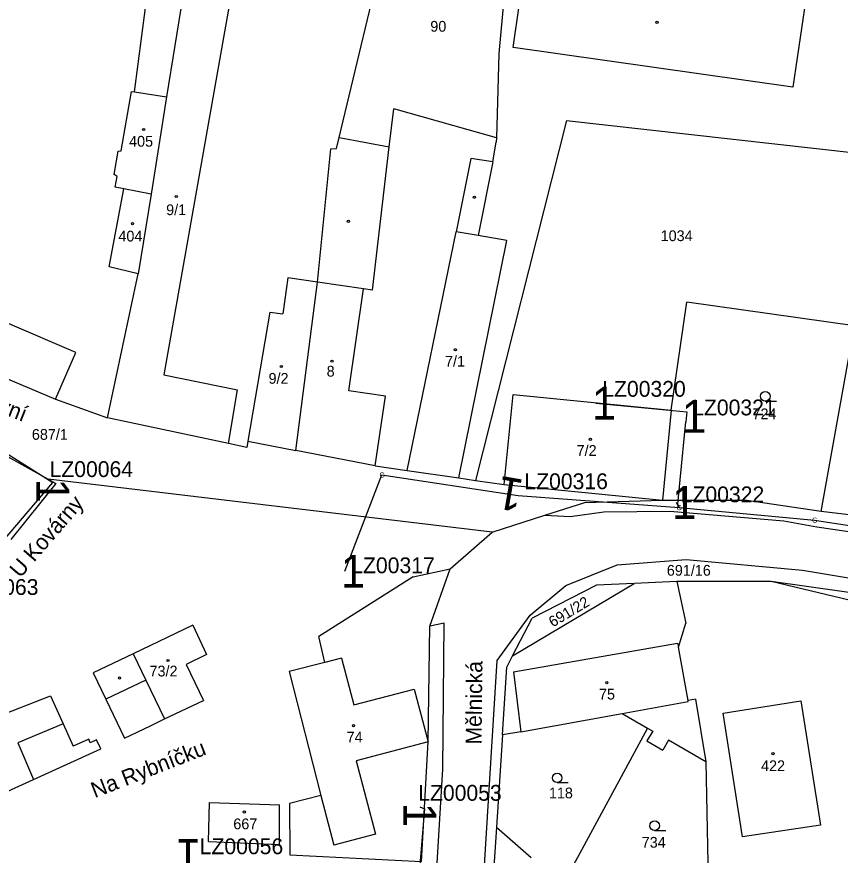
# Model space of a CAD drawing. Extents: x -738131 to -734179, y -1033447 to -1030078.
# Drawn here: x -736178.6 to -736048.4, y -1031989.3 to -1031856.8 of the extents above; entities that cross this region are included whole.
import ezdxf

# ---------------------------------------------------------------- set-up
doc = ezdxf.new("R2010")
doc.units = 0
for name, color, linetype in [('ftf_2010', 7, 'Continuous'), ('ftf_2050', 7, 'Continuous'), ('ftf_3010', 7, 'Continuous'), ('ftf_3010_ftf_3010_gtda_3015_gtda_3015_1', 7, 'Continuous'), ('ftf_3240', 7, 'Continuous'), ('ftf_nu', 7, 'Continuous'), ('Vrstva 1', 7, 'Continuous'), ('Vrstva 2', 7, 'Continuous'), ('Vrstva 3', 7, 'Continuous'), ('Vrstva 4', 7, 'Continuous'), ('Vrstva 5', 7, 'Continuous')]:
    doc.layers.add(name, color=color, linetype=linetype)

msp = doc.modelspace()

# ---------------------------------------------------------------- linework, layer by layer
at = {"layer": 'ftf_2010'}
for points in [[(-736086.98, -1031917.85), (-736072.62, -1031919.24), (-736072.76, -1031920.79)], [(-736073.84, -1031934.37), (-736074.04, -1031933.82), (-736073.68, -1031929.98), (-736072.76, -1031920.79)], [(-736074.3, -1031933.57), (-736073.84, -1031934.37)], [(-736114.84, -1031981.68), (-736114.08, -1031982.02), (-736115.47, -1031998.44), (-736116.17, -1032017.08), (-736116.74, -1032017.75)]]:
    msp.add_lwpolyline(points, dxfattribs=at)
at = {"layer": 'ftf_2050'}
for points in [[(-736221.59, -1031905.18), (-736206.01, -1031910.86), (-736195.95, -1031915.84), (-736172.85, -1031930.42)], [(-736126.67, -1031944.44), (-736120.81, -1031929.21), (-736099.29, -1031932.46)], [(-736188.52, -1031948.75), (-736172.85, -1031930.42)], [(-736099.29, -1031932.46), (-736073.84, -1031934.37), (-736052.41, -1031936.35), (-736040.65, -1031938.16)]]:
    msp.add_lwpolyline(points, dxfattribs=at)
at = {"layer": 'Vrstva 1'}
for points in [[(-736159.95, -1031868.66), (-736155.88, -1031837.6)], [(-736127.57, -1031875.87), (-736119.92, -1031843.95)], [(-736100.91, -1031847.16), (-736102.31, -1031862.56)], [(-736152.25, -1031853.12), (-736154.86, -1031869.43)], [(-736102.31, -1031862.56), (-736102.72, -1031875.89)], [(-736162.03, -1031877.96), (-736160.41, -1031868.59)], [(-736160.41, -1031868.59), (-736159.95, -1031868.66)], [(-736159.95, -1031868.66), (-736154.86, -1031869.43)], [(-736154.86, -1031869.43), (-736157.33, -1031884.82)], [(-736119.66, -1031877.33), (-736118.95, -1031871.3)], [(-736102.72, -1031875.89), (-736118.95, -1031871.3)], [(-736091.63, -1031873.17), (-736106.04, -1031930.07)], [(-736091.63, -1031873.17), (-736039.38, -1031879.01)], [(-736127.98, -1031877.58), (-736127.57, -1031875.87)], [(-736127.57, -1031875.87), (-736119.66, -1031877.33)], [(-736102.72, -1031875.89), (-736102.74, -1031876.61)], [(-736103.29, -1031879.73), (-736102.74, -1031876.61)], [(-736163.14, -1031881.71), (-736162.53, -1031878)], [(-736162.53, -1031878), (-736162.03, -1031877.96)], [(-736131.03, -1031898.72), (-736128.89, -1031877.66)], [(-736128.89, -1031877.66), (-736127.98, -1031877.58)], [(-736103.29, -1031879.73), (-736105.59, -1031891.36)], [(-736162.69, -1031882), (-736163.14, -1031881.71)], [(-736162.98, -1031883.71), (-736162.69, -1031882)], [(-736161.61, -1031883.98), (-736162.98, -1031883.71)], [(-736163.97, -1031896.3), (-736161.61, -1031883.98)], [(-736157.33, -1031884.82), (-736161.61, -1031883.98)], [(-736157.33, -1031884.82), (-736159.34, -1031897.39)], [(-736116.83, -1031928.5), (-736109.08, -1031890.76)], [(-736105.59, -1031891.36), (-736109.08, -1031890.76)], [(-736159.34, -1031897.39), (-736163.97, -1031896.3)], [(-736164.2, -1031920.19), (-736159.34, -1031897.39)], [(-736135.68, -1031898.04), (-736136.49, -1031903.72)], [(-736131.03, -1031898.72), (-736135.68, -1031898.04)], [(-736134.46, -1031925.34), (-736131.03, -1031898.72)], [(-736075.06, -1031918.95), (-736072.63, -1031901.91)], [(-736046.09, -1031905.66), (-736072.63, -1031901.91)], [(-736138.55, -1031903.48), (-736142.01, -1031923.89)], [(-736138.55, -1031903.48), (-736136.49, -1031903.72)], [(-736201.65, -1031904.92), (-736172.44, -1031917.24)], [(-736051.35, -1031934.99), (-736046.09, -1031905.66)], [(-736197.49, -1031916.62), (-736173.62, -1031929.88)], [(-736101.48, -1031930.73), (-736100.09, -1031916.5)], [(-736100.09, -1031916.5), (-736075.06, -1031918.95)], [(-736172.44, -1031917.24), (-736164.2, -1031920.19)], [(-736075.06, -1031918.95), (-736076.45, -1031933.18)], [(-736145.09, -1031924.26), (-736164.2, -1031920.19)], [(-736142.17, -1031924.88), (-736145.09, -1031924.26)], [(-736142.01, -1031923.89), (-736142.17, -1031924.88)], [(-736142.01, -1031923.89), (-736134.46, -1031925.34)], [(-736121.89, -1031927.77), (-736134.46, -1031925.34)], [(-736121.89, -1031927.77), (-736116.83, -1031928.5)], [(-736116.83, -1031928.5), (-736108.67, -1031929.69)], [(-736173.62, -1031929.88), (-736172.36, -1031930.58)], [(-736103.41, -1031938.24), (-736173.62, -1031929.88)], [(-736108.67, -1031929.69), (-736106.04, -1031930.07)], [(-736106.04, -1031930.07), (-736101.48, -1031930.73)], [(-736172.36, -1031930.58), (-736179.5, -1031939.42)], [(-736101.48, -1031930.73), (-736076.45, -1031933.18)], [(-736095.06, -1031935.58), (-736088.72, -1031933.57)], [(-736088.72, -1031933.57), (-736076.45, -1031933.18)], [(-736076.45, -1031933.18), (-736063.48, -1031933.22)], [(-736051.35, -1031934.99), (-736063.48, -1031933.22)], [(-736091.04, -1031935.77), (-736085.73, -1031935.04)], [(-736085.73, -1031935.04), (-736075.31, -1031934.91)], [(-736075.31, -1031934.91), (-736057.29, -1031936.48)], [(-736040.33, -1031936.33), (-736051.35, -1031934.99)], [(-736103.41, -1031938.24), (-736095.06, -1031935.58)], [(-736095.06, -1031935.58), (-736091.04, -1031935.77)], [(-736057.29, -1031936.48), (-736052.03, -1031937.42)], [(-736052.03, -1031937.42), (-736031.88, -1031940.38)], [(-736110.02, -1031944.06), (-736103.41, -1031938.24)], [(-736091.74, -1031946.71), (-736083.6, -1031943.41)], [(-736083.6, -1031943.41), (-736072.73, -1031942.58)], [(-736072.73, -1031942.58), (-736054.31, -1031944.25)], [(-736115.9, -1031945.3), (-736110.02, -1031944.06)], [(-736113.25, -1031953.13), (-736110.02, -1031944.06)], [(-736054.31, -1031944.25), (-736037.55, -1031947.08)], [(-736115.9, -1031945.3), (-736130.81, -1031954.77)], [(-736074.19, -1031946.06), (-736080.92, -1031946.36)], [(-736059.29, -1031946.04), (-736074.19, -1031946.06)], [(-736074.19, -1031946.06), (-736072.75, -1031952.65)], [(-736018.7, -1031951.81), (-736059.29, -1031946.04)], [(-736024.51, -1031954.37), (-736059.29, -1031946.04)], [(-736100.15, -1031957.82), (-736080.92, -1031946.36)], [(-736097.4, -1031951.36), (-736091.74, -1031946.71)], [(-736086.89, -1031946.63), (-736097.06, -1031951.83)], [(-736080.92, -1031946.36), (-736086.89, -1031946.63)], [(-736102.61, -1031958.54), (-736097.4, -1031951.36)], [(-736111, -1031952.62), (-736113.25, -1031953.13)], [(-736111.21, -1031975.73), (-736111, -1031952.62)], [(-736100.15, -1031957.82), (-736097.06, -1031951.83)], [(-736073.94, -1031956.46), (-736072.75, -1031952.65)], [(-736150.71, -1031952.98), (-736160.15, -1031957.49)], [(-736150.71, -1031952.98), (-736148.56, -1031957.58)], [(-736113.53, -1031971.42), (-736113.25, -1031953.13)], [(-736129.85, -1031958.86), (-736130.81, -1031954.77)], [(-736072.41, -1031964.87), (-736073.94, -1031956.46)], [(-736160.15, -1031957.49), (-736166.48, -1031960.51)], [(-736148.56, -1031957.58), (-736151.76, -1031959.16)], [(-736101.06, -1031959.58), (-736100.15, -1031957.82)], [(-736151.76, -1031959.16), (-736149.03, -1031964.88)], [(-736129.85, -1031958.86), (-736135.49, -1031960.28)], [(-736105.08, -1031998.62), (-736102.61, -1031958.54)], [(-736166.48, -1031960.51), (-736164.49, -1031964.68)], [(-736135.49, -1031960.28), (-736130.46, -1031979.89)], [(-736101.76, -1031970.32), (-736101.06, -1031959.58)], [(-736187.81, -1031969.8), (-736173.24, -1031964.11)], [(-736173.24, -1031964.11), (-736171.24, -1031968.54)], [(-736164.49, -1031964.68), (-736161.55, -1031970.84)], [(-736071.22, -1031964.67), (-736072.41, -1031964.87)], [(-736071.22, -1031964.67), (-736069.6, -1031974.56)], [(-736155.18, -1031967.79), (-736149.03, -1031964.88)], [(-736066.85, -1031966.85), (-736054.56, -1031964.9)], [(-736054.56, -1031964.9), (-736051.45, -1031984.59)], [(-736098.87, -1031969.85), (-736082.83, -1031966.93)], [(-736082.83, -1031966.93), (-736078.82, -1031969.25)], [(-736063.79, -1031986.44), (-736066.85, -1031966.85)], [(-736171.24, -1031968.54), (-736169.63, -1031972.1)], [(-736157.42, -1031968.87), (-736155.18, -1031967.79)], [(-736161.55, -1031970.84), (-736157.42, -1031968.87)], [(-736098.87, -1031969.85), (-736101.76, -1031970.32)], [(-736078.82, -1031969.25), (-736090.66, -1031991.05)], [(-736078, -1031969.71), (-736078.93, -1031971.26)], [(-736078.82, -1031969.25), (-736078, -1031969.71)], [(-736167.18, -1031971), (-736169.63, -1031972.1)], [(-736166.93, -1031971.54), (-736167.18, -1031971)], [(-736165.94, -1031971.09), (-736166.93, -1031971.54)], [(-736165.28, -1031972.53), (-736165.94, -1031971.09)], [(-736101.76, -1031970.32), (-736102.71, -1031984.89)], [(-736078.93, -1031971.26), (-736076.4, -1031972.72)], [(-736075.49, -1031971.16), (-736076.4, -1031972.72)], [(-736069.6, -1031974.56), (-736075.49, -1031971.16)], [(-736175.92, -1031977.36), (-736165.28, -1031972.53)], [(-736114.57, -1031990.34), (-736113.53, -1031971.42)], [(-736069.6, -1031974.56), (-736069.12, -1031998.59)], [(-736115.4, -1032045.63), (-736111.21, -1031975.73)], [(-736183.04, -1031980.59), (-736175.92, -1031977.36)], [(-736130.46, -1031979.89), (-736135.46, -1031981.18)], [(-736148.23, -1031987.14), (-736148.07, -1031980.99)], [(-736148.07, -1031980.99), (-736137.04, -1031981.36)], [(-736137.03, -1031987.64), (-736137.04, -1031981.36)], [(-736135.46, -1031981.18), (-736135.4, -1031989.28)], [(-736051.45, -1031984.59), (-736063.79, -1031986.44)], [(-736102.71, -1031984.89), (-736103.64, -1031999.03)], [(-736102.71, -1031984.89), (-736097.22, -1031989.7)], [(-736148.23, -1031987.14), (-736137.03, -1031987.64)], [(-736135.4, -1031989.28), (-736114.57, -1031990.34)]]:
    msp.add_lwpolyline(points, dxfattribs=at)
at = {"layer": 'Vrstva 3'}
for p, q in [((-736060.2, -1031917.53), (-736058.45, -1031917.53)), ((-736093.11, -1031977.86), (-736091.36, -1031977.86)), ((-736077.7, -1031985.41), (-736075.95, -1031985.41))]:
    msp.add_line(p, q, dxfattribs=at)
for centre in [(-736060.2, -1031916.78), (-736093.11, -1031977.11), (-736077.7, -1031984.66)]:
    msp.add_circle(centre, 0.75, dxfattribs=at)
at = {"layer": 'Vrstva 4'}
for points in [[(-736100.07, -1031861.61), (-736098.07, -1031847.64)], [(-736144.8, -1031854.02), (-736155.28, -1031913.38)], [(-736053.78, -1031853.91), (-736055.87, -1031867.89)], [(-736055.87, -1031867.89), (-736100.07, -1031861.61)], [(-736122.32, -1031900), (-736119.66, -1031877.33)], [(-736106.75, -1031879.19), (-736109.08, -1031890.76)], [(-736103.29, -1031879.73), (-736106.75, -1031879.19)], [(-736101.07, -1031892.12), (-736105.59, -1031891.36)], [(-736108.67, -1031929.69), (-736101.07, -1031892.12)], [(-736123.71, -1031899.79), (-736131.03, -1031898.72)], [(-736169.2, -1031909.85), (-736190.89, -1031900.59)], [(-736126.07, -1031915.91), (-736123.71, -1031899.79)], [(-736122.32, -1031900), (-736123.71, -1031899.79)], [(-736172.44, -1031917.24), (-736169.2, -1031909.85)], [(-736155.28, -1031913.38), (-736143.64, -1031915.76)], [(-736145.09, -1031924.26), (-736143.64, -1031915.76)], [(-736120.28, -1031916.76), (-736126.07, -1031915.91)], [(-736121.89, -1031927.77), (-736120.28, -1031916.76)], [(-736100.01, -1031960.33), (-736074.06, -1031955.78)], [(-736074.06, -1031955.78), (-736073.94, -1031956.46)], [(-736160.15, -1031957.49), (-736158.14, -1031961.65)], [(-736127.22, -1031958.19), (-736129.85, -1031958.86)], [(-736127.22, -1031958.19), (-736125.27, -1031965.58)], [(-736100.01, -1031960.33), (-736098.87, -1031969.85)], [(-736158.14, -1031961.65), (-736164.49, -1031964.68)], [(-736158.14, -1031961.65), (-736155.18, -1031967.79)], [(-736125.27, -1031965.58), (-736115.74, -1031963.06)], [(-736115.74, -1031963.06), (-736113.53, -1031971.42)], [(-736082.83, -1031966.93), (-736072.38, -1031965.02)], [(-736072.38, -1031965.02), (-736072.41, -1031964.87)], [(-736171.24, -1031968.54), (-736178.38, -1031971.58)], [(-736178.38, -1031971.58), (-736175.92, -1031977.36)], [(-736113.53, -1031971.42), (-736124.9, -1031974.42)], [(-736124.9, -1031974.42), (-736121.84, -1031985.99)], [(-736130.46, -1031979.89), (-736128.45, -1031987.74)], [(-736121.84, -1031985.99), (-736128.45, -1031987.74)]]:
    msp.add_lwpolyline(points, dxfattribs=at)
at = {"layer": 'Vrstva 5'}
for centre in [(-736077.32, -1031857.65), (-736158.5, -1031874.6), (-736153.34, -1031885.18), (-736106.2, -1031885.3), (-736126.13, -1031889.12), (-736160.26, -1031889.49), (-736109.2, -1031909.42), (-736128.71, -1031911.22), (-736136.72, -1031912.07), (-736087.86, -1031923.58), (-736154.63, -1031958.54), (-736162.32, -1031961.32), (-736085.25, -1031962.04), (-736125.32, -1031968.86), (-736058.99, -1031973.28), (-736142.57, -1031982.51)]:
    msp.add_circle(centre, 0.175, dxfattribs=at)

# ---------------------------------------------------------------- texts
at = {"layer": 'ftf_3010'}
for p in [(-736087.63, -1031920.45), (-736073.39, -1031922.54), (-736074.95, -1031936.17), (-736127.32, -1031947.04)]:
    msp.add_text('1', height=5.2, dxfattribs=at).set_placement(p)
for rotation, p in [(170.0364, (-736098.21, -1031930.01)), (270, (-736175.45, -1031929.77)), (270, (-736117.44, -1031981.03)), (180, (-736149.44, -1031986.79))]:
    msp.add_text('1', height=5.2, rotation=rotation, dxfattribs=at).set_placement(p)
at = {"layer": 'ftf_3010_ftf_3010_gtda_3015_gtda_3015_1'}
for s, p in [('LZ00320', (-736085.98, -1031916.85)), ('LZ00321', (-736071.76, -1031919.79)), ('LZ00316', (-736098.29, -1031931.46)), ('LZ00322', (-736073.57, -1031933.53)), ('LZ00317', (-736125.67, -1031944.75))]:
    msp.add_text(s, height=2.5, dxfattribs=at).set_placement(p)
for s, p in [('LZ00064', (-736173.37, -1031929.54)), ('LZ00063', (-736188.33, -1031948.18)), ('LZ00053', (-736115.08, -1031980.72)), ('LZ00056', (-736149.63, -1031989.17))]:
    msp.add_text(s, height=2.5, rotation=0, dxfattribs=at).set_placement(p)
at = {"layer": 'ftf_3240'}
for p in [(-736121.21, -1031929.61), (-736074.24, -1031934.77), (-736052.81, -1031936.75)]:
    msp.add_text('G', height=0.8, dxfattribs=at).set_placement(p)
at = {"layer": 'ftf_nu'}
for s, rotation, p in [('Družstevní', 338.5766, (-736192.39, -1031915.02)), ('U Kovárny', 49.2294, (-736178.02, -1031945.62)), ('Mělnická', 89.3282, (-736105.08, -1031971.84)), ('Na Rybníčku', 21.3919, (-736166.23, -1031980.33))]:
    msp.add_text(s, height=2.5, rotation=rotation, dxfattribs=at).set_placement(p)
at = {"layer": 'Vrstva 2'}
for s, p in [('90', (-736113.17, -1031859.13)), ('405', (-736160.8, -1031877.31)), ('9/1', (-736154.94, -1031888.13)), ('404', (-736162.49, -1031892.3)), ('1034', (-736076.75, -1031892.24)), ('7/1', (-736110.85, -1031912.09)), ('9/2', (-736138.75, -1031914.79)), ('8', (-736129.56, -1031913.66)), ('724', (-736062.23, -1031920.4)), ('687/1', (-736176.17, -1031923.65)), ('7/2', (-736090.04, -1031926.19)), ('691/16', (-736075.77, -1031945.14)), ('73/2', (-736157.57, -1031961.07)), ('75', (-736086.5, -1031964.72)), ('74', (-736126.4, -1031971.5)), ('422', (-736060.87, -1031976.04)), ('118', (-736094.42, -1031980.34)), ('667', (-736144.32, -1031985.22)), ('734', (-736079.74, -1031988.14))]:
    msp.add_text(s, height=1.7, dxfattribs=at).set_placement(p)
msp.add_text('691/22', height=1.7, rotation=30.9083, dxfattribs=at).set_placement((-736093.8, -1031953.34))

doc.saveas('drawing.dxf')
